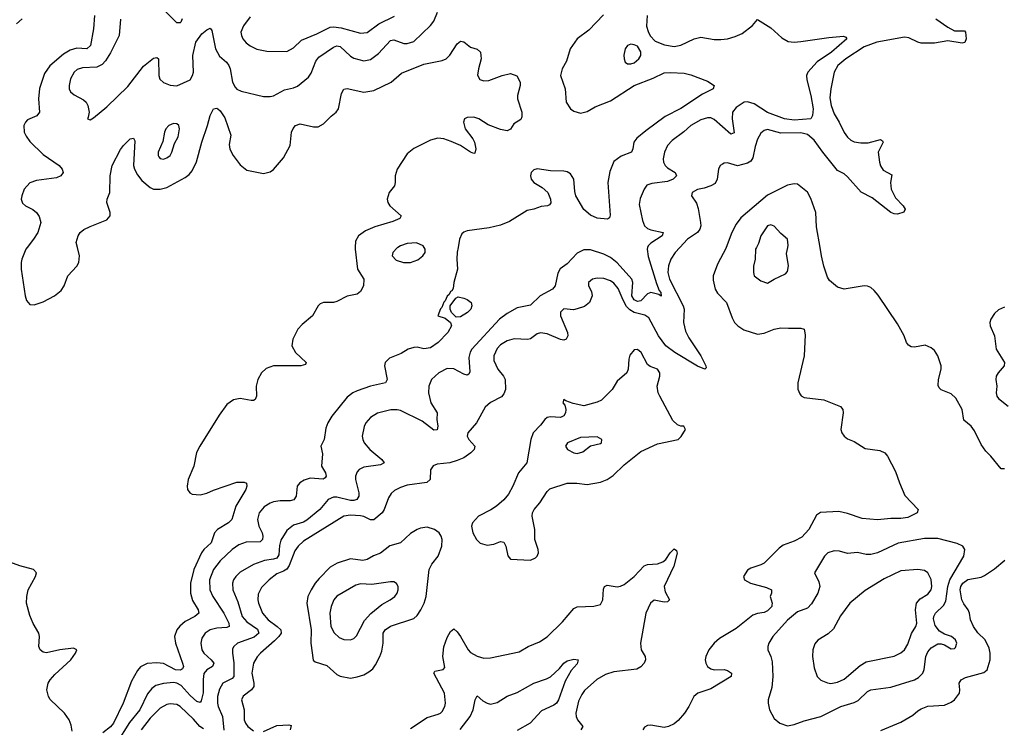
# Model space of a CAD drawing. Header units: inches. Extents: x 1603819 to 1745079, y 385938 to 533966.
# Tile 467 of 561: x 1621708 to 1627609, y 497126 to 501364. Entities that reach past the tile are written whole.
import ezdxf

# ---------------------------------------------------------------- set-up
doc = ezdxf.new("R2010")
doc.units = ezdxf.units.IN
doc.header["$MEASUREMENT"] = 0
doc.layers.add('B6429', color=7, linetype='Continuous')
doc.layers.add('B6520', color=7, linetype='Continuous')

msp = doc.modelspace()

# ---------------------------------------------------------------- linework, layer by layer
at = {"layer": 'B6429', "color": 5}
for points, elevation in [([(1621752.8, 500000), (1621744.9, 499990), (1621720.3, 499930), (1621716.5, 499910), (1621716.5, 499870), (1621741.3, 499710), (1621750, 499682), (1621770, 499658.7), (1621795.6, 499655.6), (1621850, 499674.7), (1621916.2, 499710), (1621957.4, 499742.6), (1621975.1, 499770), (1621997.6, 499830), (1622050, 499888), (1622062.6, 499910), (1622067.1, 499950), (1622055, 500000)], 420), ([(1623718.9, 500000), (1623718.3, 499990), (1623732.7, 499870), (1623771.8, 499810), (1623768, 499770), (1623750, 499736.8), (1623730, 499719.9), (1623670, 499707.7), (1623610, 499675.5), (1623590, 499670.7), (1623530, 499670.8), (1623510, 499663), (1623497, 499650), (1623463.7, 499590), (1623401.4, 499538.6), (1623375.8, 499510), (1623344.9, 499450), (1623340.3, 499410), (1623361.7, 499370), (1623425.5, 499310), (1623422, 499298), (1623394, 499290), (1623230, 499291.1), (1623185.1, 499274.9), (1623157.3, 499250), (1623135.8, 499210), (1623126, 499170), (1623126.7, 499110), (1623120.4, 499090), (1623110, 499083.5), (1623095.9, 499084.1), (1623030, 499095.8), (1622990, 499087.3), (1622950, 499059.7), (1622903.9, 498996.1), (1622787.4, 498810), (1622768.1, 498771.9), (1622751.8, 498690), (1622717.6, 498610), (1622712.4, 498570), (1622714.9, 498550), (1622727.7, 498530), (1622742, 498522), (1622790, 498518), (1622830, 498527.6), (1622870, 498546.3), (1623010, 498594), (1623054.6, 498594.6), (1623068.2, 498588.2), (1623070.4, 498570.4), (1623063.6, 498550), (1623004, 498450), (1622978.9, 498370), (1622959.5, 498350), (1622893.8, 498310), (1622875.9, 498290), (1622855.4, 498230), (1622811, 498190), (1622797, 498170), (1622752.5, 498070), (1622731.9, 497990), (1622732.4, 497930), (1622744.5, 497884.5), (1622777.1, 497830), (1622782, 497810), (1622758.3, 497790), (1622701, 497759), (1622668.7, 497731.3), (1622650.2, 497710), (1622636.3, 497670), (1622641.7, 497630), (1622685, 497510), (1622689.2, 497490), (1622684.9, 497475.1), (1622672, 497468), (1622642.4, 497470), (1622570, 497507.3), (1622530, 497512.5), (1622471.4, 497508.6), (1622432.4, 497487.6), (1622414.7, 497465.3), (1622378.8, 497401.2), (1622327.6, 497270), (1622271.5, 497150), (1622252.3, 497127.7), (1622207.4, 497092.6)], 420), ([(1624336.2, 500000), (1624331.1, 499971.1), (1624327.5, 499930), (1624331.4, 499870), (1624310.2, 499790), (1624305.3, 499754.7), (1624298.8, 499741.2), (1624290, 499736), (1624281.3, 499718.7), (1624270, 499709), (1624258.7, 499681.3), (1624250, 499672.7), (1624238.8, 499641.2), (1624230, 499633.2), (1624214, 499590), (1624257.3, 499577.3), (1624290.7, 499550.7), (1624296.4, 499530), (1624274.9, 499490), (1624216.5, 499430), (1624170, 499398.5), (1624130, 499392.6), (1624090, 499402.4), (1624070, 499400.5), (1624036, 499390), (1623994.3, 499365.7), (1623923.8, 499336.2), (1623899.5, 499310), (1623895.3, 499290), (1623910.3, 499210), (1623900.5, 499190), (1623810, 499169.3), (1623730, 499141.7), (1623704.2, 499130), (1623670, 499103.1), (1623579.6, 498990), (1623554.3, 498950), (1623542.8, 498917.2), (1623533.7, 498850), (1623513, 498810), (1623524.1, 498764.1), (1623517, 498690), (1623540.3, 498650), (1623544.9, 498630), (1623539.1, 498620.9), (1623527.4, 498612.6), (1623450, 498617.6), (1623413.1, 498606.9), (1623388, 498590), (1623372.3, 498570), (1623364.7, 498510), (1623351.4, 498488.6), (1623330, 498482.6), (1623270, 498482), (1623230, 498476.1), (1623210, 498469.1), (1623173.5, 498446.5), (1623143.5, 498410), (1623134.2, 498370), (1623142.2, 498330), (1623162, 498290), (1623166.4, 498270), (1623164, 498250), (1623150, 498236.8), (1623065, 498235), (1623020.8, 498219.2), (1622981.3, 498190), (1622910, 498122.3), (1622869.5, 498070), (1622846.9, 498010), (1622848.2, 497950), (1622865.9, 497910), (1622931.5, 497810), (1622962, 497750), (1622963.1, 497730), (1622950, 497723.4), (1622890, 497719.4), (1622849.7, 497710.3), (1622819.7, 497690), (1622800.2, 497659.8), (1622793.9, 497630), (1622800.7, 497590), (1622812.2, 497570), (1622856.1, 497530), (1622871.1, 497510), (1622863.6, 497490), (1622830.1, 497469.9), (1622812.2, 497447.8), (1622807.1, 497412.9), (1622808.3, 497331.7), (1622796.6, 497283.4), (1622790, 497275.1), (1622770, 497279.8), (1622730, 497316.2), (1622676.2, 497376.2), (1622650, 497390.8), (1622630, 497393.3), (1622570, 497388.3), (1622524.6, 497375.4), (1622501.1, 497358.9), (1622473.5, 497326.5), (1622427.5, 497230), (1622366.1, 497153.9), (1622288.8, 497030)], 440), ([(1625471.4, 500000), (1625468.2, 499990), (1625474.8, 499945.2), (1625524.4, 499784.4), (1625541.3, 499741.3), (1625550.2, 499729.8), (1625552.6, 499707.4), (1625538.8, 499718.8), (1625490, 499729.9), (1625470, 499721.4), (1625430, 499679.5), (1625410, 499676.5), (1625390, 499686.1), (1625376.4, 499710), (1625382, 499790), (1625376.1, 499810), (1625290, 499908.6), (1625250, 499939.9), (1625210, 499959.4), (1625130, 499986.2), (1625090, 499986.4), (1625050, 499965.1), (1624990, 499901), (1624947.3, 499872.7), (1624933.4, 499846.6), (1624918.4, 499770), (1624901.2, 499750), (1624827.3, 499710), (1624770, 499654.7), (1624690, 499639.2), (1624630, 499605.3), (1624584.4, 499570), (1624417.8, 499390), (1624407.3, 499372.7), (1624399.4, 499340.6), (1624405.8, 499254.2), (1624399.1, 499240.9), (1624390, 499235.1), (1624370, 499240.7), (1624310, 499273.9), (1624270, 499275), (1624221.3, 499250), (1624177, 499210), (1624160.3, 499170), (1624157.4, 499130), (1624172.9, 499070), (1624210.4, 499010), (1624209.1, 498970), (1624214.9, 498930), (1624210, 498907.6), (1624190, 498905.7), (1624119.6, 498959.6), (1623990, 499023.2), (1623970, 499028.2), (1623933.5, 499026.5), (1623853.5, 499006.5), (1623810, 498982), (1623782.3, 498950), (1623772.9, 498927.1), (1623761.3, 498870), (1623765.2, 498850), (1623772.4, 498830), (1623806, 498790), (1623879.5, 498730), (1623892.4, 498710), (1623870, 498698.5), (1623770, 498684.2), (1623742.7, 498670), (1623730, 498655.4), (1623720.2, 498630), (1623720.5, 498610), (1623740.6, 498530), (1623740.7, 498510), (1623729.4, 498490.6), (1623710, 498483.6), (1623690, 498484.3), (1623610, 498505), (1623590, 498503.9), (1623556.5, 498490), (1623508.1, 498430), (1623430, 498366.2), (1623410, 498354.5), (1623350, 498336.8), (1623310, 498305.2), (1623273.1, 498246.9), (1623264.8, 498215.2), (1623260.5, 498159.5), (1623250, 498139.1), (1623230, 498131.9), (1623176, 498124), (1623110, 498101.5), (1623030, 498054.4), (1623003.9, 498030), (1622990.2, 498010), (1622983.8, 497990), (1622985.7, 497950), (1623016.5, 497876.5), (1623041.2, 497790), (1623070, 497757.9), (1623134.3, 497714.3), (1623142, 497690), (1623113.7, 497666.3), (1623014, 497630), (1622991.3, 497610), (1622984.5, 497595.5), (1622983.5, 497570), (1622991.7, 497511.7), (1622992.5, 497430), (1622982, 497418), (1622925.5, 497390), (1622904.9, 497355.1), (1622893.8, 497310), (1622893.9, 497270), (1622898.8, 497250), (1622924.2, 497190), (1622931.2, 497108.8)], 460), ([(1625664.3, 500000), (1625635.9, 499970), (1625610.1, 499929.9), (1625595.9, 499890), (1625592.4, 499850), (1625603.4, 499810), (1625684.5, 499650), (1625689.6, 499630), (1625686.2, 499550), (1625698.4, 499498.4), (1625718.8, 499458.8), (1625790.9, 499350.9), (1625820.7, 499290), (1625822, 499278), (1625814, 499270), (1625770, 499289.3), (1625634.5, 499370), (1625581.4, 499410), (1625537.3, 499470), (1625478.7, 499578.7), (1625454.4, 499594.4), (1625390, 499609.6), (1625365.5, 499625.5), (1625345.9, 499645.9), (1625324.1, 499684.1), (1625294.6, 499754.6), (1625270, 499786.2), (1625250, 499799.8), (1625210, 499813.3), (1625170, 499815.4), (1625141, 499810), (1625116.3, 499790), (1625118, 499770), (1625135.6, 499735.6), (1625139.1, 499710), (1625124, 499670), (1625093.6, 499646.4), (1625050, 499631.7), (1625027.2, 499627.2), (1624970, 499633.3), (1624950, 499612), (1624949.2, 499590), (1624990.8, 499490), (1624993, 499470), (1624983.8, 499450), (1624970, 499445), (1624950, 499448.5), (1624870, 499482.8), (1624830, 499489), (1624810, 499483.1), (1624770, 499452.9), (1624751.7, 499448.3), (1624672.5, 499452.5), (1624630, 499441.4), (1624590, 499417.3), (1624570, 499394.8), (1624550.2, 499350), (1624550, 499322.8), (1624574.3, 499270), (1624608.1, 499230), (1624618.8, 499210), (1624619.4, 499150), (1624610, 499122.6), (1624595.7, 499104.3), (1624530, 499071.8), (1624497.5, 499042.5), (1624445.2, 498950), (1624393.4, 498890), (1624391, 498870), (1624400.6, 498850), (1624436.5, 498810), (1624431.8, 498790), (1624412.8, 498770), (1624370, 498739.8), (1624330, 498724.7), (1624286, 498710), (1624210, 498701.8), (1624187.1, 498692.9), (1624171.2, 498668.8), (1624167.4, 498610), (1624147.6, 498592.4), (1624030, 498575.8), (1623990, 498562.9), (1623955.1, 498544.9), (1623934.8, 498525.2), (1623919, 498501), (1623892.4, 498430), (1623880.6, 498410), (1623830, 498369.2), (1623810, 498368.7), (1623770, 498387.6), (1623750, 498392), (1623690, 498396.9), (1623650.1, 498389.9), (1623410, 498239.9), (1623376.8, 498210), (1623357.9, 498182.1), (1623324.2, 498095.8), (1623310, 498073.5), (1623290, 498060.1), (1623250, 498044.1), (1623204, 498010), (1623156.7, 497963.3), (1623136.6, 497923.4), (1623134.8, 497890), (1623139.2, 497870), (1623164.5, 497810), (1623196.6, 497770), (1623252.3, 497730), (1623272.7, 497710), (1623275, 497690), (1623261.6, 497670), (1623235.4, 497644.6), (1623151, 497570), (1623132.1, 497547.9), (1623110.2, 497510), (1623099.4, 497450), (1623112.6, 497390), (1623111.6, 497370), (1623097.6, 497350), (1623047.3, 497312.7), (1623038.3, 497290), (1623053.2, 497230), (1623053.2, 497170), (1623060.7, 497150), (1623076, 497130), (1623110, 497105.2)], 480), ([(1623973.8, 500000), (1623970, 499997.7), (1623944.6, 499970), (1623941.1, 499950), (1623964, 499924), (1624009.3, 499909.3), (1624050, 499909.2), (1624093.6, 499926.4), (1624123.7, 499950), (1624138, 499970), (1624138, 499990), (1624132, 500000)], 440), ([(1625942.9, 500000), (1625942.1, 499997.9), (1625890, 499900.5), (1625864.2, 499830), (1625864.3, 499804.3), (1625876.9, 499750), (1625890, 499725.5), (1625945.2, 499670), (1625977.7, 499577.7), (1625991.5, 499551.5), (1626011.7, 499530), (1626047.2, 499507.2), (1626130, 499481.5), (1626170, 499486), (1626230.4, 499510.4), (1626270, 499519.5), (1626315.6, 499515.6), (1626390, 499517.1), (1626410.4, 499510.4), (1626416, 499476), (1626410.2, 499350), (1626371.6, 499190), (1626371.7, 499151.7), (1626382.8, 499122.8), (1626391.8, 499111.8), (1626410, 499101.6), (1626527.7, 499087.7), (1626627, 499047), (1626640.5, 499030), (1626643.1, 499010), (1626630.3, 498910), (1626634.9, 498890), (1626649, 498870), (1626670, 498852.9), (1626710, 498838), (1626776.2, 498796.2), (1626863.9, 498783.9), (1626892.7, 498770), (1626909.2, 498749.2), (1626958, 498658), (1626980.8, 498590), (1627013.8, 498513.8), (1627093.7, 498430), (1627086.4, 498410), (1627030, 498383.2), (1626990, 498376.2), (1626930, 498375.7), (1626850, 498367.5), (1626756.8, 498376.8), (1626670, 498407.1), (1626617.8, 498417.8), (1626507.2, 498412.8), (1626483, 498397), (1626438.5, 498310), (1626396.1, 498263.9), (1626350, 498240.3), (1626283.7, 498216.3), (1626260.4, 498199.6), (1626170, 498109.8), (1626150, 498098.7), (1626090, 498079.7), (1626070, 498067), (1626047, 498030), (1626053, 498010), (1626087.7, 497990), (1626184.1, 497964.1), (1626214.4, 497950), (1626213.7, 497930), (1626206.5, 497910), (1626218.9, 497870), (1626216.9, 497856.9), (1626215.8, 497850), (1626190, 497823.1), (1626170, 497813.6), (1626130, 497807.7), (1626103, 497797), (1626002.4, 497717.6), (1625902.9, 497657.1), (1625869.6, 497630.4), (1625838, 497590), (1625820.2, 497550), (1625817.4, 497530), (1625819.7, 497510), (1625829.6, 497489.6), (1625850, 497475.4), (1625870, 497470.9), (1625930, 497471.4), (1625950, 497465.8), (1625974.9, 497450), (1625972.4, 497430), (1625850, 497356.8), (1625772.7, 497330), (1625759.8, 497320.2), (1625749.1, 497310), (1625719.3, 497250), (1625693.1, 497210), (1625654.2, 497165.8), (1625630, 497146.5), (1625597, 497130), (1625570, 497124.4), (1625490, 497138.8), (1625470, 497136), (1625453.6, 497126.4), (1625442, 497110)], 520), ([(1626124, 500000), (1626118.7, 499990), (1626115.3, 499930), (1626107, 499887), (1626106, 499850), (1626111, 499830), (1626150, 499800.7), (1626190, 499786.8), (1626229.5, 499810.5), (1626298.5, 499841.5), (1626310, 499856), (1626315.8, 499890), (1626304, 499964), (1626311.4, 500000)], 540), ([(1627610, 498674), (1627590, 498674), (1627528.6, 498750), (1627499, 498779), (1627470, 498818.9), (1627430, 498900.8), (1627410.5, 498930), (1627366.2, 498966.2), (1627356, 499030), (1627317.9, 499097.9), (1627290, 499122.4), (1627230, 499147.2), (1627219.2, 499159.2), (1627213.7, 499173.7), (1627215.4, 499210), (1627231.6, 499270), (1627231.6, 499290), (1627210, 499351.2), (1627190, 499383.1), (1627170, 499399.7), (1627134.5, 499414.5), (1627070, 499402.5), (1627050, 499405.6), (1627035.6, 499415.6), (1627023.8, 499430), (1627009.7, 499470), (1626970, 499542), (1626853.5, 499713.5), (1626830, 499743), (1626810, 499759.7), (1626790, 499768.2), (1626770, 499769.7), (1626649.7, 499749.7), (1626610, 499762), (1626561.8, 499801.8), (1626550, 499822.7), (1626528, 499888), (1626514.4, 499950), (1626505.7, 500000)], 520), ([(1627610, 499643.1), (1627574.1, 499625.9), (1627550, 499604.2), (1627528.2, 499570), (1627522.6, 499550), (1627523.5, 499530), (1627551.2, 499470), (1627560.7, 499390), (1627610.2, 499310), (1627608, 499290), (1627571.4, 499250), (1627561.1, 499230), (1627558.9, 499210), (1627564.1, 499170), (1627559.8, 499130), (1627563.8, 499110), (1627575.1, 499095.1), (1627631.5, 499050)], 520), ([(1624050, 497118), (1624150, 497183.8), (1624215.8, 497204.2), (1624229.8, 497210.2), (1624239.3, 497220.7), (1624256.1, 497250), (1624259.3, 497270), (1624254.2, 497330), (1624189.8, 497450.2), (1624197.2, 497462.8), (1624247.2, 497472.8), (1624256.2, 497483.8), (1624243.6, 497550), (1624250, 497608), (1624270, 497663.1), (1624290, 497700.3), (1624310, 497714.9), (1624330, 497697.6), (1624350, 497670.3), (1624395.8, 497590), (1624410, 497574.5), (1624450, 497551), (1624490, 497540.2), (1624530, 497542.2), (1624702.2, 497577.8), (1624756.2, 497610), (1624822.7, 497637.3), (1624870, 497667.9), (1624962.3, 497757.7), (1625030, 497837.4), (1625050, 497846.5), (1625150, 497850.3), (1625190, 497861.6), (1625203.9, 497890), (1625207, 497953), (1625212.7, 497970), (1625230, 497976.5), (1625290, 497966.2), (1625310, 497970.2), (1625330, 497980.2), (1625391.7, 498028.3), (1625450, 498092.9), (1625470, 498101.8), (1625530, 498104.2), (1625563.5, 498116.5), (1625581.6, 498130), (1625606.3, 498170), (1625630, 498194.9), (1625645.5, 498185.5), (1625648.1, 498168.1), (1625628.3, 498090), (1625570.1, 497970), (1625576.3, 497936.3), (1625602, 497890), (1625590, 497876.9), (1625570, 497874.5), (1625510, 497886.3), (1625489.1, 497870), (1625461.3, 497810), (1625427.9, 497630), (1625433.8, 497590), (1625456, 497550), (1625459.5, 497530), (1625450.3, 497510), (1625430, 497487.3), (1625406.9, 497473.1), (1625270, 497457.8), (1625218.6, 497441.4), (1625168.1, 497411.9), (1625094, 497346), (1625077.2, 497322.8), (1625057.5, 497282.5), (1625040.5, 497210), (1625042.5, 497190), (1625050.7, 497170.7), (1625082.7, 497130), (1625071.3, 497110)], 480), ([(1622023.4, 497103.4), (1622017.9, 497137.9), (1622005.3, 497170), (1621977.6, 497210), (1621891.4, 497291.4), (1621880.8, 497310), (1621871.5, 497350), (1621879.8, 497390), (1621891.8, 497410), (1621918.9, 497441.1), (1622015.3, 497530), (1622043.8, 497570), (1622050.4, 497590.4), (1622030, 497600.4), (1621948.9, 497588.9), (1621870, 497571.5), (1621850, 497574.9), (1621830.2, 497590.2), (1621822.3, 497610), (1621827.8, 497670), (1621824, 497690), (1621790, 497748.2), (1621770, 497794.9), (1621750.2, 497870.2), (1621750.9, 497910), (1621759.4, 497950), (1621804, 498030), (1621810, 498050.8), (1621791.2, 498071.2), (1621710, 498093), (1621650, 498115.8)], 380), ([(1626870, 497105.7), (1626990, 497156.5), (1627061.3, 497198.7), (1627090, 497224.4), (1627110, 497235.6), (1627151.5, 497251.5), (1627250, 497258.9), (1627290, 497275.6), (1627310, 497290.3), (1627340.4, 497330), (1627343.5, 497350), (1627337.8, 497390), (1627349.8, 497410), (1627376.8, 497423.2), (1627486.5, 497453.5), (1627507.2, 497470), (1627524.6, 497530), (1627524.9, 497570), (1627519.2, 497599.2), (1627493.8, 497650), (1627450, 497691.6), (1627423.9, 497730), (1627406.4, 497770), (1627401.5, 497810), (1627393.1, 497830), (1627365.6, 497865.6), (1627354, 497890), (1627344.7, 497950), (1627348.2, 497970), (1627360.8, 497990), (1627390, 498010.1), (1627470, 498025.9), (1627490, 498034.2), (1627550, 498075.4), (1627612.7, 498127.3)], 520), ([(1624347.3, 497112.7), (1624409, 497190), (1624425.5, 497230), (1624437.3, 497290), (1624450, 497314), (1624484.4, 497284.4), (1624509.5, 497269.5), (1624530, 497265.1), (1624570, 497273.4), (1624630, 497311.3), (1624690, 497334), (1624790, 497390.2), (1624864.6, 497415.4), (1624890, 497428.9), (1624942.6, 497477.4), (1624970, 497510.3), (1624990, 497523.1), (1625030, 497534), (1625054.8, 497530), (1625050, 497506), (1625014.3, 497465.7), (1624977.4, 497402.6), (1624936.8, 497290), (1624925.2, 497270), (1624910, 497257.8), (1624836.5, 497223.5), (1624768.2, 497150), (1624690, 497107.4)], 460), ([(1622810, 497116.1), (1622788.6, 497130), (1622750, 497173.7), (1622669.9, 497249.9), (1622650, 497261.5), (1622610, 497266.1), (1622590, 497262.4), (1622550, 497241), (1622490, 497181.1), (1622436.6, 497110)], 460), ([(1623170, 497100.2), (1623250, 497136.3), (1623321.3, 497141.3), (1623335.6, 497135.6), (1623330.2, 497110)], 480)]:
    msp.add_lwpolyline(points, dxfattribs=dict(at, elevation=elevation))
for points, elevation in [([(1624323.2, 499583.2), (1624295.3, 499610), (1624288, 499630), (1624288, 499650), (1624323.1, 499696.9), (1624336.4, 499703.6), (1624370, 499697.1), (1624390, 499688.2), (1624413.1, 499670), (1624418.9, 499650), (1624411.6, 499630), (1624391.8, 499610), (1624350, 499584.5)], 440), ([(1625410, 499388.7), (1625390, 499387.4), (1625364.9, 499355.1), (1625358.7, 499330), (1625355, 499270), (1625346.3, 499250), (1625290, 499198.9), (1625258.2, 499150), (1625195.3, 499084.7), (1625170, 499072.4), (1625090, 499052), (1625024.7, 499064.7), (1624980.5, 499080.5), (1624970, 499088.7), (1624964.4, 499070), (1624975.3, 499055.3), (1624981.1, 499030), (1624979.4, 499010), (1624969.5, 498990.5), (1624950, 498981.3), (1624890, 498985.6), (1624870, 498980.9), (1624855.6, 498970), (1624830, 498934.6), (1624785.4, 498890), (1624771.6, 498850), (1624746.9, 498710), (1624697.1, 498650), (1624664.6, 498570), (1624637.6, 498522.4), (1624610.8, 498489.2), (1624564.9, 498450), (1624532.5, 498427.5), (1624458.7, 498390), (1624422.6, 498350), (1624416.5, 498330), (1624423.7, 498290), (1624445.7, 498250), (1624468.6, 498228.6), (1624510, 498217.2), (1624550, 498223.2), (1624590, 498238.2), (1624610, 498235.3), (1624621.5, 498210), (1624633.5, 498153.5), (1624650, 498132.2), (1624770, 498126.9), (1624799.6, 498140.4), (1624810, 498150.5), (1624817.1, 498170), (1624816.2, 498190), (1624795.2, 498250), (1624794.8, 498310), (1624778.8, 498390), (1624781.4, 498410), (1624791, 498430), (1624825.1, 498470), (1624870, 498538.7), (1624885.2, 498554.8), (1624990, 498587.1), (1625047.2, 498587.2), (1625110, 498580.6), (1625190, 498594.5), (1625230, 498609.2), (1625265.9, 498634.1), (1625330, 498698.4), (1625430, 498777.8), (1625530, 498824.1), (1625654, 498850), (1625673.1, 498866.9), (1625699, 498910), (1625688.9, 498928.9), (1625671.1, 498928.9), (1625650, 498936.9), (1625622.6, 498962.6), (1625543.9, 499110), (1625535, 499130), (1625528, 499170), (1625545, 499230), (1625543.8, 499250), (1625530, 499270.6), (1625487.5, 499287.5), (1625470, 499299.8), (1625431.9, 499370)], 520), ([(1625170, 498865.2), (1625070, 498862.4), (1624990.4, 498829.6), (1624979.3, 498810), (1624990.7, 498790), (1625030, 498770.4), (1625050, 498766.4), (1625083.6, 498776.4), (1625130, 498811), (1625190, 498826.4), (1625195.1, 498830), (1625197.2, 498850)], 540), ([(1624150, 498323.9), (1624110, 498318.6), (1624090, 498310.5), (1624050, 498287.3), (1623990, 498231), (1623927.1, 498212.9), (1623870, 498168.4), (1623828, 498152), (1623790, 498130.5), (1623765.1, 498125.1), (1623690, 498135.2), (1623610.7, 498109.3), (1623570, 498084.2), (1623502.4, 498017.6), (1623479.2, 497990), (1623454.8, 497950), (1623435.5, 497910), (1623428.6, 497870), (1623455.1, 497710), (1623453.9, 497630), (1623467.2, 497527.2), (1623478.7, 497518.7), (1623550, 497495.8), (1623610, 497442.6), (1623630, 497432.1), (1623690, 497419.7), (1623730, 497428), (1623770, 497440.8), (1623801.5, 497458.5), (1623824.1, 497475.9), (1623841, 497499), (1623867.6, 497550), (1623878.4, 497581.6), (1623886.5, 497630), (1623887.5, 497690), (1623898.3, 497710), (1623930, 497731.3), (1624070, 497777.6), (1624090, 497796.1), (1624112.2, 497830), (1624131.9, 497870), (1624143.9, 497910), (1624162.4, 498070), (1624177.9, 498102.1), (1624215.5, 498150), (1624237.3, 498210), (1624239.8, 498250), (1624234.8, 498270), (1624222, 498290), (1624194.3, 498310)], 520), ([(1627210, 498257.2), (1627130, 498257.2), (1626972.2, 498227.8), (1626850, 498170.6), (1626810, 498159.9), (1626780.5, 498160.5), (1626730, 498172.8), (1626670, 498167.1), (1626621.2, 498181.2), (1626590, 498183.1), (1626552.4, 498170), (1626531.5, 498150), (1626470.8, 498050), (1626498, 497998), (1626503.6, 497970), (1626491.1, 497930), (1626453.8, 497866.2), (1626430, 497839.8), (1626370, 497816.5), (1626310, 497767.2), (1626222.8, 497670), (1626198.9, 497630), (1626192, 497610), (1626192.2, 497590), (1626210.2, 497550.2), (1626217.8, 497517.8), (1626221.3, 497430), (1626216.3, 497363.7), (1626194.9, 497290), (1626193.4, 497270), (1626202.3, 497230), (1626230, 497177.6), (1626264.4, 497150), (1626310, 497133.8), (1626350, 497142), (1626410, 497164.8), (1626510, 497189.5), (1626630, 497249.5), (1626710, 497273.4), (1626733.5, 497286.5), (1626790, 497339.7), (1626810, 497349.2), (1626930, 497366), (1627070.5, 497409.5), (1627095.5, 497424.5), (1627120.4, 497450), (1627129, 497471), (1627139.4, 497550), (1627150, 497578.4), (1627170, 497602.3), (1627210, 497624.9), (1627230, 497626), (1627250, 497620.3), (1627290, 497595.8), (1627310, 497597.1), (1627316.6, 497603.4), (1627325.4, 497630), (1627317.2, 497650), (1627293.6, 497670), (1627250, 497682.6), (1627221.1, 497701.1), (1627195, 497735), (1627184.7, 497775.3), (1627185.9, 497790), (1627196.2, 497810), (1627244.1, 497855.9), (1627258.7, 497881.3), (1627270.7, 497970), (1627283, 498010), (1627366.2, 498150), (1627372.6, 498190), (1627359.6, 498210), (1627327.2, 498227.2)], 540), ([(1627090, 498070.9), (1626990, 498062), (1626890, 498014.6), (1626775.8, 497944.2), (1626682.8, 497870), (1626626.7, 497793.3), (1626585.3, 497714.7), (1626554.1, 497685.9), (1626491.5, 497648.5), (1626474.1, 497625.9), (1626462, 497590), (1626460.3, 497550), (1626470, 497482), (1626488.2, 497430), (1626510, 497408.5), (1626550, 497392.2), (1626570, 497388.9), (1626610, 497395.3), (1626650, 497413.1), (1626744.6, 497495.4), (1626781.8, 497518.2), (1626950, 497551.4), (1626990, 497571.3), (1627010, 497589), (1627030, 497624.2), (1627053.1, 497686.9), (1627078.5, 497730), (1627085, 497750), (1627076.9, 497830), (1627083, 497870), (1627104.5, 497895.5), (1627150, 497922.3), (1627169.8, 497950), (1627174.4, 497970), (1627171.3, 498011.3), (1627150, 498051.5), (1627130, 498064.4)], 560), ([(1623930, 497996.9), (1623818.8, 497981.2), (1623750, 497984.8), (1623723.7, 497976.3), (1623610, 497910.9), (1623590.3, 497890), (1623575.2, 497850), (1623567.5, 497810), (1623573.5, 497730), (1623592.5, 497692.5), (1623623.7, 497663.7), (1623650, 497652.1), (1623690, 497649.2), (1623710, 497656.9), (1623726.8, 497673.2), (1623775.2, 497764.8), (1623811.9, 497808.1), (1623878.3, 497861.7), (1623929.6, 497890), (1623955.8, 497910), (1623971.1, 497930), (1623976.9, 497950), (1623976.3, 497970), (1623966.3, 497986.3), (1623950, 497996.2)], 540)]:
    msp.add_lwpolyline(points, close=True, dxfattribs=dict(at, elevation=elevation))
at = {"layer": 'B6520', "color": 5}
for points, elevation in [([(1622156.3, 501390), (1622151, 501310), (1622133.7, 501210), (1622110, 501190.7), (1622050, 501193.5), (1622010, 501182.6), (1621970, 501157.2), (1621890, 501088.7), (1621858, 501042), (1621827, 500953), (1621821.5, 500890), (1621828.1, 500810), (1621810.9, 500789.1), (1621756, 500764), (1621742.3, 500750), (1621733.4, 500730), (1621735.9, 500690), (1621746.3, 500666.3), (1621770, 500634.6), (1621850, 500556.8), (1621944.4, 500490), (1621963.1, 500470), (1621968.4, 500450), (1621954.9, 500430), (1621930, 500417.7), (1621810, 500402), (1621770, 500387.8), (1621735.3, 500350), (1621720.3, 500310), (1621718, 500290), (1621726.2, 500266.2), (1621743, 500250), (1621787.1, 500227.1), (1621809.2, 500209.2), (1621825.7, 500185.7), (1621835.3, 500150), (1621817, 500090), (1621792, 500050), (1621752.8, 500000)], 420), ([(1622313.4, 501366.6), (1622304, 501270), (1622253.4, 501166.6), (1622223, 501117), (1622203.3, 501096.7), (1622170, 501079.1), (1622084.2, 501075.8), (1622053.1, 501066.9), (1622034, 501050), (1622013.6, 501010), (1622004.9, 500970), (1622005.7, 500950), (1622012.8, 500932.8), (1622035.2, 500915.2), (1622090, 500884.9), (1622106.4, 500870), (1622116.4, 500850), (1622124, 500810), (1622119.8, 500780.2), (1622114, 500770), (1622130, 500764.7), (1622150, 500776), (1622230, 500842), (1622355.8, 500964.2), (1622450, 501086.5), (1622510, 501133.1), (1622530, 501138.4), (1622540.5, 501130), (1622542.6, 501030), (1622548.8, 501008.8), (1622570, 500989), (1622610, 500973.1), (1622650, 500967.4), (1622730, 501004.4), (1622744.4, 501030), (1622749.8, 501050), (1622746.2, 501150), (1622765, 501230), (1622799.4, 501280.6), (1622830, 501304.2), (1622850, 501313.4), (1622859.4, 501299.4), (1622881.3, 501190), (1622906.1, 501146.1), (1622947.6, 501110), (1622962.8, 501090), (1622970.2, 501070), (1622983.5, 500990), (1622999.3, 500959.3), (1623010, 500947.6), (1623035.6, 500935.6), (1623170, 500904.9), (1623210, 500904.2), (1623230, 500908.9), (1623295.7, 500944.3), (1623350, 500956.1), (1623373.4, 500966.6), (1623439.5, 501020.5), (1623455, 501045), (1623483.9, 501116.1), (1623500.8, 501139.2), (1623590, 501200.1), (1623610, 501207.8), (1623630, 501204.3), (1623690, 501146.4), (1623710, 501134.7), (1623770, 501118), (1623810, 501126), (1623857.9, 501162.1), (1623930, 501240.7), (1623950, 501243.2), (1624010, 501222.6), (1624030, 501221.2), (1624070, 501234), (1624170, 501329.1), (1624190, 501355.2), (1624211.6, 501410)], 440), ([(1622682, 501370), (1622674.8, 501350), (1622670, 501345.2), (1622650, 501346), (1622577.8, 501417.8)], 440), ([(1623090, 501382), (1623050, 501327.8), (1623033.8, 501290), (1623036.9, 501270), (1623046.7, 501250), (1623066.3, 501226.3), (1623090, 501207.2), (1623130, 501188.4), (1623190, 501176.5), (1623310, 501174), (1623350, 501195.6), (1623398.2, 501241.8), (1623490, 501279), (1623570, 501318.9), (1623590, 501321.5), (1623635.6, 501315.6), (1623750, 501283.9), (1623790, 501287.9), (1623861.2, 501338.8), (1623954, 501386)], 460), ([(1625206.2, 501393.8), (1625118.6, 501301.4), (1625049.4, 501250), (1625007.5, 501190), (1624984.4, 501115.6), (1624960.3, 501070), (1624950.4, 501030), (1624977.1, 500950), (1624982.4, 500870), (1625010.2, 500830.2), (1625030, 500815.8), (1625070, 500805.2), (1625110, 500814), (1625157.9, 500842.1), (1625250, 500879.1), (1625390, 500970.8), (1625505.3, 501014.7), (1625570, 501045.3), (1625608.6, 501048.6), (1625690, 501044.4), (1625730, 501034.9), (1625830, 500996.3), (1625870.8, 500970), (1625864, 500950), (1625800.9, 500919.1), (1625670, 500832.1), (1625576.1, 500783.9), (1625460.5, 500699.5), (1625406.2, 500653.8), (1625389.3, 500630.7), (1625383.7, 500590), (1625375.5, 500570), (1625313.1, 500546.9), (1625270, 500515.1), (1625245.6, 500454.4), (1625233.2, 500390), (1625246.6, 500193.4), (1625242.8, 500177.2), (1625232, 500170), (1625170, 500176.3), (1625130, 500194.3), (1625090, 500228.2), (1625041.2, 500310), (1625034.8, 500334.8), (1625028.6, 500410), (1625010, 500441.3), (1624990, 500453.1), (1624970, 500456.8), (1624890, 500459.7), (1624810, 500471), (1624790, 500465.6), (1624774.4, 500450), (1624768.9, 500430), (1624774.4, 500410), (1624790.6, 500390), (1624839.6, 500359.6), (1624872.7, 500330), (1624890.4, 500290), (1624892.4, 500267.6), (1624884.5, 500255.5), (1624870.6, 500249.4), (1624834.4, 500245.6), (1624790, 500228.7), (1624750, 500222), (1624644.3, 500155.7), (1624590, 500132.7), (1624522.3, 500117.7), (1624390, 500099.9), (1624370, 500091.8), (1624359.1, 500080.9), (1624345, 500050), (1624336.2, 500000)], 440), ([(1625469.1, 501390), (1625465.8, 501325.8), (1625474, 501294), (1625487.1, 501267.1), (1625516.3, 501236.3), (1625573.4, 501213.4), (1625630, 501204.7), (1625670, 501211.3), (1625750, 501248.9), (1625790, 501260.3), (1625870, 501246.2), (1625910, 501244.9), (1625949.8, 501250.2), (1625996.3, 501263.7), (1626037.8, 501282.2), (1626099.3, 501330), (1626130, 501366), (1626210, 501315.8), (1626275.2, 501255.2), (1626313.3, 501233.3), (1626350, 501230.2), (1626390, 501233.4), (1626557.8, 501257.8), (1626645.2, 501265.2), (1626659.5, 501259.5), (1626664.9, 501250), (1626572.6, 501170), (1626487.5, 501112.5), (1626431, 501050), (1626424.2, 501030), (1626424.7, 501004.7), (1626450.2, 500910), (1626462.7, 500830), (1626460.3, 500790), (1626448.9, 500771.1), (1626350, 500762.7), (1626292, 500770), (1626190, 500808.5), (1626110, 500860.1), (1626070, 500872.3), (1626050, 500869.9), (1626002.4, 500837.6), (1625980.5, 500810), (1625978.2, 500770), (1625990, 500686), (1625970, 500678.9), (1625870, 500767.5), (1625850, 500775.8), (1625830, 500776.3), (1625790, 500764.1), (1625730, 500731.3), (1625687.7, 500692.3), (1625618.8, 500641.2), (1625590.8, 500610), (1625571.9, 500570), (1625564.3, 500530), (1625565.9, 500510), (1625576.9, 500490), (1625590, 500477.5), (1625637.3, 500450), (1625644.9, 500430), (1625624.2, 500410), (1625590, 500395.2), (1625496.7, 500383.3), (1625467.5, 500372.5), (1625451.1, 500348.9), (1625427.2, 500292.8), (1625421.7, 500258.3), (1625440.8, 500160.8), (1625452.5, 500130), (1625470, 500114.3), (1625490, 500104.8), (1625564, 500090), (1625559.6, 500070), (1625490, 500024.8), (1625474.5, 500010), (1625471.4, 500000)], 460), ([(1621690, 501340.5), (1621723.7, 501370)], 420), ([(1627199, 501370), (1627270, 501318.9), (1627310, 501297.4), (1627370, 501298), (1627376, 501290), (1627380.7, 501250), (1627372.3, 501227.7), (1627355.8, 501224.2), (1627270, 501238.3), (1627190, 501224), (1627110, 501224.1), (1627090, 501229.1), (1627036.1, 501256.1), (1627010, 501259.5), (1626844.4, 501230), (1626770, 501201.5), (1626659.8, 501130), (1626610.9, 501090), (1626588.9, 501050), (1626569.6, 500950.4), (1626564.1, 500895.9), (1626572.5, 500850), (1626590, 500799.7), (1626620.3, 500750), (1626650, 500687.8), (1626670, 500660.1), (1626690, 500642.1), (1626710, 500632.3), (1626750, 500626), (1626792.3, 500627.7), (1626866.7, 500646.7), (1626879.4, 500639.4), (1626883.7, 500630), (1626852.3, 500570), (1626860.6, 500510), (1626868, 500488), (1626884, 500464), (1626935.1, 500435.1), (1626927.7, 500390), (1626931.4, 500350), (1626957.4, 500297.4), (1627003.8, 500250), (1627014.6, 500230), (1627007.8, 500212.2), (1626970, 500200.2), (1626950, 500200.7), (1626930, 500208.5), (1626817.8, 500297.8), (1626751.7, 500331.7), (1626670, 500423.4), (1626650, 500441), (1626610, 500461.8), (1626521.8, 500570), (1626470, 500642.5), (1626430, 500676.9), (1626390, 500686.2), (1626270, 500685.1), (1626190, 500706), (1626170, 500700.9), (1626150, 500685.1), (1626130.7, 500649.3), (1626115.7, 500604.3), (1626102.6, 500537.4), (1626090, 500516.8), (1626070, 500505), (1626010, 500489.9), (1625950, 500506), (1625930, 500505.1), (1625920.2, 500499.8), (1625907.2, 500490), (1625896.1, 500470), (1625888.5, 500410), (1625875.9, 500384.1), (1625850, 500368.7), (1625810, 500354.3), (1625770, 500347.1), (1625738.4, 500330), (1625734.9, 500310), (1625765.1, 500265.1), (1625773.8, 500233.8), (1625789, 500150), (1625790.1, 500130), (1625784.8, 500110), (1625770, 500089.9), (1625710.9, 500049.1), (1625664.3, 500000)], 480), ([(1622055, 500000), (1622047.8, 500030), (1622058.4, 500070), (1622071.2, 500088.8), (1622092.7, 500107.3), (1622130, 500126.4), (1622230, 500165.3), (1622250.8, 500189.2), (1622251, 500210), (1622230.9, 500270), (1622233.3, 500290), (1622247.7, 500330), (1622251.5, 500430), (1622262.2, 500490), (1622313.4, 500586.6), (1622330, 500610.3), (1622370, 500650.4), (1622390, 500654), (1622397.8, 500637.8), (1622391.4, 500490), (1622396.3, 500470), (1622414.4, 500434.4), (1622441, 500401), (1622490, 500359.3), (1622510, 500350.2), (1622550, 500348.6), (1622590, 500358.9), (1622700, 500420), (1622723.4, 500436.6), (1622741.1, 500458.9), (1622768, 500512), (1622799.1, 500630), (1622834, 500730), (1622850, 500790.7), (1622870, 500830.5), (1622890, 500834), (1622895.5, 500830), (1622910, 500818.4), (1622937.1, 500777.1), (1622973.2, 500673.2), (1622964.1, 500615.9), (1622968.2, 500588.2), (1622987.9, 500550), (1623030, 500494.4), (1623070, 500463.1), (1623170, 500443.1), (1623210, 500452.7), (1623230, 500466.7), (1623290, 500536.4), (1623329.8, 500610), (1623337.4, 500690), (1623347.2, 500712.8), (1623362, 500730), (1623390, 500741.3), (1623470, 500722), (1623497.6, 500722.4), (1623530, 500740.4), (1623574.1, 500785.9), (1623604.2, 500810), (1623618.3, 500830), (1623637.8, 500922.2), (1623651, 500949), (1623670, 500952.3), (1623770, 500930.2), (1623830, 500940.2), (1623934.3, 500990), (1623996.3, 501043.7), (1624130, 501097.1), (1624239.8, 501120.2), (1624264.5, 501130), (1624287.1, 501152.9), (1624330, 501220.5), (1624350, 501236.4), (1624370, 501232.7), (1624410, 501199.1), (1624450, 501187.7), (1624470.2, 501170.2), (1624474.5, 501130), (1624457.5, 501070), (1624452.5, 501032.5), (1624466.7, 501006.7), (1624490, 500997.8), (1624520.7, 500999.3), (1624599.3, 501030), (1624650, 501041.3), (1624688.1, 501028.1), (1624707.7, 500990), (1624708.2, 500970), (1624692.6, 500910), (1624692.4, 500890), (1624717.4, 500810), (1624718.4, 500781.6), (1624712.5, 500767.5), (1624670, 500741.2), (1624650, 500709), (1624630, 500699.3), (1624590, 500706.9), (1624515.4, 500735.4), (1624460.9, 500770), (1624430, 500780.3), (1624390, 500779.1), (1624374.9, 500770), (1624367.7, 500750), (1624377.7, 500710), (1624423.7, 500650), (1624433.1, 500630), (1624441.3, 500590), (1624435.2, 500564.8), (1624430, 500562.7), (1624410, 500571.8), (1624349.4, 500610), (1624295, 500635), (1624250, 500650.8), (1624214.5, 500654.5), (1624170, 500642.5), (1624070, 500592.5), (1624030, 500561), (1623971.3, 500470), (1623959.2, 500430), (1623959.1, 500390), (1623954, 500370), (1623923.6, 500330), (1623910.3, 500290), (1623914.6, 500270), (1623927.2, 500250), (1623994.4, 500190), (1623986.9, 500173.1), (1623944.7, 500155.3), (1623836.4, 500123.6), (1623780.3, 500099.7), (1623738.7, 500070), (1623721.6, 500038.4), (1623718.9, 500000)], 420), ([(1626505.7, 500000), (1626484.1, 500124.1), (1626479.5, 500210), (1626450, 500293), (1626430, 500331), (1626370, 500378.7), (1626350, 500382), (1626310, 500372.6), (1626190, 500312.3), (1626030, 500178), (1626001.3, 500138.7), (1625976.3, 500090), (1625942.9, 500000)], 520), ([(1626311.4, 500000), (1626314.3, 500014.3), (1626310, 500049.2), (1626270, 500083.7), (1626230, 500128.3), (1626210, 500135.3), (1626190, 500129.7), (1626150.2, 500070), (1626136.5, 500023.5), (1626124, 500000)], 540), ([(1624132, 500000), (1624126, 500010), (1624087.1, 500027.1), (1624030, 500023.5), (1623990.5, 500010), (1623973.8, 500000)], 440)]:
    msp.add_lwpolyline(points, dxfattribs=dict(at, elevation=elevation))
for points, elevation in [([(1625370, 501217), (1625350, 501209.2), (1625336.3, 501190), (1625328.3, 501151.7), (1625330.5, 501130), (1625337.3, 501110), (1625350, 501100.5), (1625370, 501100.3), (1625390, 501106.5), (1625419.6, 501130), (1625431.3, 501150), (1625431.4, 501171.4), (1625410, 501205.2), (1625390, 501214.5)], 460), ([(1622630, 500742.3), (1622601.3, 500730), (1622583.6, 500710), (1622575.6, 500690), (1622565.3, 500634.8), (1622538, 500570), (1622537.6, 500550), (1622542.4, 500542.4), (1622550, 500533), (1622570, 500529.2), (1622590, 500536.5), (1622610, 500550.6), (1622620.5, 500570), (1622636.9, 500623.1), (1622657.3, 500662.7), (1622665.4, 500710), (1622661.6, 500730), (1622650, 500740.5)], 440)]:
    msp.add_lwpolyline(points, close=True, dxfattribs=dict(at, elevation=elevation))

doc.saveas('drawing.dxf')
